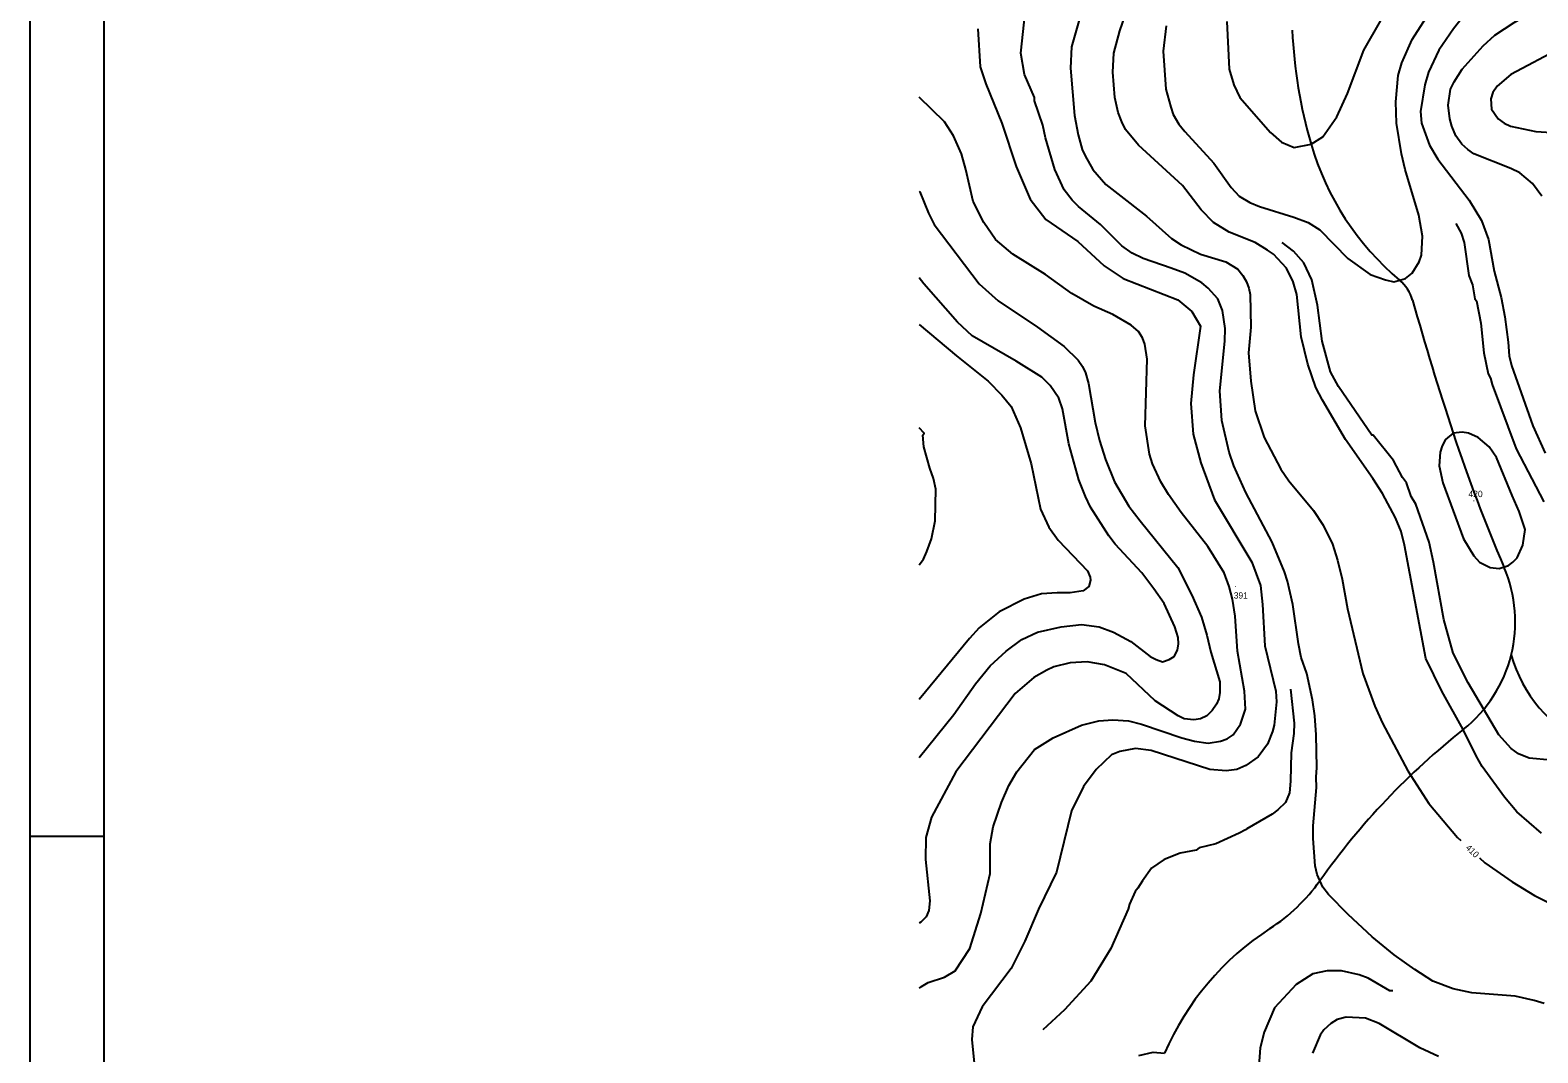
# Model space of a CAD drawing. Extents: x -510989 to -501240, y -1184665 to -1176098.
# Drawn here: x -507180 to -505755, y -1180465 to -1179498 of the extents above; entities that cross this region are included whole.
import ezdxf

# ---------------------------------------------------------------- set-up
doc = ezdxf.new("R2010")
doc.units = 0
for name, color, linetype in [('NAVRH_rozvodnice', 7, 'Continuous'), ('rozpiska', 7, 'Continuous'), ('STAV_povodi', 7, 'Continuous'), ('vrstevnice_01', 7, 'Continuous'), ('vrstevnice_02', 7, 'Continuous'), ('vrstevnice_03', 7, 'Continuous'), ('vrstevnice_04', 7, 'Continuous'), ('vrstevnice_05', 7, 'Continuous')]:
    doc.layers.add(name, color=color, linetype=linetype)

msp = doc.modelspace()

# ---------------------------------------------------------------- linework, layer by layer
at = {"layer": 'NAVRH_rozvodnice'}
for centre, radius, start, end in [((-505531.42, -1179478.1), 456.55, 182.52574, 196.26879), ((-505714.96, -1179531.66), 265.35, 196.26879, 229.85414), ((-505910.78, -1179763.82), 38.36, 15.75998, 49.85414), ((-502914.73, -1178918.28), 3074.72, 195.75998, 198.20733), ((-504414.05, -1179411.45), 1496.37, 198.20733, 203.39042), ((-505906.86, -1180057.15), 130.1, 308.47738, 23.39042), ((-505651.14, -1180051.64), 134.73, 195.99803, 244.25826), ((-505389.34, -1180708.29), 701.65, 128.47738, 144.61627), ((-506102.84, -1180201.54), 173.49, 302.92183, 324.61627), ((-505863.94, -1180570.51), 266.06, 122.92183, 156.63731)]:
    msp.add_arc(centre, radius, start, end, dxfattribs=at)
at = {"layer": 'rozpiska'}
msp.add_line((-507180.19, -1180260), (-507110.19, -1180260), dxfattribs=at)
for points in [[(-501240.19, -1178160), (-501240.19, -1184460), (-507180.19, -1184460), (-507180.19, -1178160)], [(-507110.19, -1184390), (-507110.19, -1178230), (-501310.19, -1178230), (-501310.19, -1184390)]]:
    msp.add_lwpolyline(points, close=True, dxfattribs=at)
at = {"layer": 'STAV_povodi'}
for centre, radius, start, end in [((-505531.42, -1179478.1), 456.55, 182.52574, 196.26879), ((-505714.96, -1179531.66), 265.35, 196.26879, 229.85414), ((-505910.78, -1179763.82), 38.36, 15.75998, 49.85414), ((-502914.73, -1178918.28), 3074.72, 195.75998, 198.20733), ((-504414.05, -1179411.45), 1496.37, 198.20733, 203.39042), ((-505906.86, -1180057.15), 130.1, 308.47738, 23.39042), ((-505389.34, -1180708.29), 701.65, 128.47738, 144.61627), ((-506102.84, -1180201.54), 173.49, 302.92183, 324.61627), ((-505863.94, -1180570.51), 266.06, 122.92183, 156.63731)]:
    msp.add_arc(centre, radius, start, end, dxfattribs=at)
at = {"layer": 'vrstevnice_01'}
for points in [[(-506183.41, -1179470), (-506196, -1179514), (-506197.09, -1179534), (-506193.31, -1179579), (-506189.81, -1179597), (-506186, -1179611), (-506183.31, -1179617), (-506176, -1179630), (-506163.59, -1179644), (-506152.31, -1179653), (-506125.19, -1179674), (-506101.69, -1179695)], [(-506106.5, -1179494), (-506109.41, -1179518), (-506107, -1179554), (-506102.31, -1179571), (-506099.91, -1179578), (-506094.69, -1179587), (-506089, -1179594), (-506061.5, -1179624), (-506045.09, -1179647), (-506037.59, -1179655), (-506027.69, -1179661), (-506018.59, -1179665), (-505986, -1179675), (-505972.31, -1179680), (-505961.59, -1179687), (-505934.91, -1179714), (-505913.91, -1179729), (-505899.5, -1179734), (-505891.5, -1179736), (-505880.59, -1179733), (-505874.31, -1179728), (-505867.41, -1179717), (-505865.31, -1179711), (-505864.31, -1179693), (-505867.81, -1179673), (-505880.81, -1179630), (-505884.31, -1179615), (-505889, -1179586), (-505889.69, -1179566), (-505887.31, -1179541), (-505884.09, -1179529), (-505874.09, -1179507), (-505855.69, -1179478)], [(-505751.69, -1179655), (-505760.5, -1179643), (-505772.31, -1179633), (-505780.81, -1179629), (-505816, -1179615), (-505821.69, -1179611), (-505827.31, -1179606), (-505832.91, -1179598), (-505836.81, -1179589), (-505838.5, -1179582), (-505840.19, -1179569), (-505837.81, -1179554), (-505834.5, -1179547), (-505826.91, -1179535), (-505807.19, -1179513), (-505795.91, -1179503), (-505777.81, -1179491), (-505750.5, -1179475)], [(-506284.59, -1179497), (-506282.41, -1179533), (-506277.19, -1179549), (-506261.91, -1179586), (-506248.5, -1179627), (-506235.31, -1179658), (-506220.31, -1179677), (-506190.09, -1179698)], [(-506339.96, -1179650.25), (-506339.41, -1179651), (-506331.31, -1179671), (-506325.81, -1179682), (-506283.41, -1179738), (-506265.31, -1179754), (-506228.31, -1179779), (-506202.91, -1179797), (-506189.91, -1179810), (-506185.69, -1179816), (-506182.81, -1179822), (-506180.09, -1179832), (-506173.81, -1179869), (-506169.69, -1179886)], [(-506190.09, -1179698), (-506165.19, -1179721), (-506147.31, -1179733), (-506095.69, -1179753), (-506082.31, -1179764), (-506074.19, -1179778), (-506080.69, -1179824), (-506083.31, -1179851), (-506081.19, -1179880), (-506073.91, -1179907), (-506061.09, -1179942), (-506025.69, -1180001), (-506017.5, -1180023), (-506015.5, -1180041), (-506013.5, -1180080), (-506003.09, -1180123), (-506002.5, -1180133), (-506004.59, -1180155), (-506006.19, -1180161), (-506011, -1180173), (-506019.59, -1180185), (-506031.31, -1180193), (-506039.81, -1180197), (-506050.09, -1180198), (-506065.41, -1180197), (-506120.69, -1180179), (-506135.5, -1180177), (-506150.5, -1180180), (-506158.41, -1180183), (-506172.91, -1180197), (-506184.81, -1180213), (-506196, -1180236), (-506210.31, -1180294), (-506227.31, -1180329), (-506240.19, -1180359), (-506253.19, -1180385), (-506280.41, -1180421), (-506289.31, -1180440), (-506290.41, -1180452), (-506286.69, -1180487)], [(-506101.69, -1179695), (-506092.59, -1179701), (-506074.09, -1179710), (-506050.31, -1179717), (-506038.91, -1179724), (-506034.19, -1179730), (-506030.59, -1179736), (-506028.41, -1179742), (-506027.31, -1179748), (-506026.69, -1179779), (-506028.81, -1179803), (-506026.69, -1179830), (-506022.41, -1179858), (-506013.91, -1179883), (-505998.19, -1179913), (-505990.69, -1179924), (-505967.31, -1179952), (-505958.41, -1179966), (-505949.59, -1179984), (-505944.69, -1179999), (-505940.31, -1180017), (-505935.31, -1180045), (-505920.81, -1180106), (-505909.41, -1180137), (-505902.31, -1180153), (-505878.31, -1180198), (-505858.31, -1180229), (-505831.41, -1180261), (-505828.08, -1180264.08)], [(-506339.96, -1179776.49), (-506304.81, -1179806), (-506274.81, -1179830), (-506262.09, -1179843), (-506253, -1179854), (-506244.19, -1179874), (-506234.31, -1179908), (-506225.31, -1179951), (-506217.5, -1179968), (-506208.59, -1179980), (-506180.91, -1180009), (-506178.41, -1180015), (-506178, -1180018), (-506179.81, -1180024), (-506185, -1180028), (-506197.41, -1180030), (-506209.59, -1180030), (-506224.41, -1180031), (-506240.81, -1180036), (-506264.41, -1180048), (-506283.41, -1180063), (-506292.59, -1180073), (-506339.96, -1180130.77)], [(-506339.96, -1180003.5), (-506335.91, -1179998), (-506332.81, -1179991), (-506328.5, -1179979), (-506325, -1179962), (-506324.19, -1179932), (-506326.5, -1179922), (-506330.09, -1179912), (-506335.81, -1179892), (-506336.59, -1179881), (-506335.31, -1179879), (-506339.96, -1179874.13)], [(-505845.09, -1179926), (-505825.59, -1179979), (-505816, -1179995), (-505810.41, -1180001), (-505800.5, -1180006), (-505791.81, -1180007), (-505783.09, -1180004), (-505779.19, -1180001), (-505774.91, -1179997), (-505769.69, -1179985), (-505767.5, -1179970), (-505772.91, -1179953), (-505779.69, -1179938), (-505794.41, -1179902), (-505801.41, -1179892), (-505811.69, -1179883), (-505820.91, -1179879), (-505826.91, -1179878), (-505835.5, -1179879), (-505842.81, -1179885), (-505845.91, -1179891), (-505847.81, -1179897), (-505848.69, -1179910), (-505845.09, -1179926)], [(-506169.69, -1179886), (-506164, -1179904), (-506155.5, -1179925), (-506141.81, -1179948), (-506131.31, -1179962), (-506095.69, -1180006), (-506082.31, -1180032), (-506073.41, -1180053), (-506068.09, -1180070), (-506064.5, -1180086), (-506056.09, -1180114), (-506055.81, -1180124), (-506056.81, -1180130), (-506059.19, -1180135), (-506063.09, -1180141), (-506068.09, -1180146), (-506074.31, -1180149), (-506080.5, -1180150), (-506089.5, -1180149), (-506095.41, -1180146), (-506117.09, -1180132), (-506144.5, -1180106), (-506164.81, -1180098), (-506181.19, -1180095), (-506197.31, -1180096), (-506212.91, -1180100), (-506219.31, -1180103), (-506231.69, -1180110), (-506249.19, -1180125), (-506305.5, -1180199), (-506328.5, -1180242), (-506333.81, -1180261), (-506334, -1180282), (-506330, -1180321), (-506330.91, -1180330), (-506333.59, -1180336), (-506338.41, -1180341), (-506339.96, -1180341.99)], [(-505810.44, -1180280.36), (-505805.41, -1180285), (-505779.69, -1180303), (-505758.5, -1180316), (-505705.91, -1180342)], [(-505849.41, -1180468), (-505866.91, -1180460), (-505905.31, -1180437), (-505918.19, -1180432), (-505936.59, -1180431), (-505945.19, -1180433), (-505951.09, -1180437), (-505957.81, -1180443), (-505961.09, -1180448), (-505968.31, -1180465)]]:
    msp.add_lwpolyline(points, dxfattribs=at)
at = {"layer": 'vrstevnice_02'}
for points in [[(-505745.19, -1179406), (-505809.19, -1179464), (-505835.19, -1179497), (-505848.91, -1179517), (-505858.59, -1179538), (-505862.31, -1179550), (-505866.19, -1179575), (-505865.41, -1179586), (-505857.91, -1179607), (-505850, -1179620), (-505820.31, -1179659), (-505808.81, -1179678), (-505801.91, -1179696), (-505796.81, -1179726), (-505790.09, -1179751), (-505786.5, -1179769), (-505783.41, -1179793), (-505782.5, -1179806), (-505780.31, -1179815), (-505760.09, -1179872), (-505748.41, -1179898)], [(-505752.09, -1180257), (-505775.19, -1180237), (-505786.81, -1180223), (-505807.91, -1180194), (-505813.59, -1180184), (-505825.91, -1180159), (-505846.19, -1180123), (-505861.31, -1180092), (-505881.31, -1179985), (-505884.59, -1179972), (-505889.81, -1179959), (-505902.19, -1179936), (-505911.31, -1179922), (-505937.19, -1179885), (-505959, -1179848), (-505965.09, -1179836), (-505972.91, -1179814), (-505979.19, -1179788), (-505983.31, -1179748), (-505986.59, -1179736), (-505992.81, -1179723), (-506005.31, -1179710), (-506010.91, -1179706), (-506022.5, -1179699), (-506047.09, -1179689), (-506061.91, -1179680), (-506073.69, -1179668), (-506091.19, -1179645), (-506132.69, -1179607), (-506145, -1179592), (-506148.69, -1179585), (-506152.09, -1179576), (-506155.31, -1179562), (-506157, -1179538), (-506156, -1179520), (-506150.41, -1179499), (-506139.19, -1179466)], [(-506006.59, -1179982), (-506031.31, -1179935), (-506042.81, -1179910), (-506047.09, -1179897), (-506053.91, -1179867), (-506055.81, -1179839), (-506051.19, -1179792), (-506051, -1179780), (-506053.5, -1179763), (-506057.91, -1179752), (-506067.09, -1179742), (-506072.81, -1179737), (-506089.09, -1179728), (-506101.81, -1179723), (-506128.41, -1179714), (-506138.69, -1179709), (-506148.59, -1179702), (-506168.81, -1179682), (-506189.5, -1179665), (-506195.59, -1179659), (-506202.91, -1179649), (-506211.81, -1179630), (-506220.59, -1179600), (-506223.19, -1179588), (-506231, -1179565), (-506231.09, -1179562), (-506240.5, -1179540), (-506244, -1179520), (-506239.81, -1179482)], [(-506049.41, -1179490), (-506047, -1179535), (-506042.69, -1179550), (-506037, -1179562), (-506008.09, -1179595), (-505997.69, -1179604), (-505985.81, -1179609), (-505969.69, -1179606), (-505958.5, -1179599), (-505945.41, -1179580), (-505935.19, -1179558), (-505919.81, -1179517), (-505903.81, -1179489)], [(-505733.5, -1179515), (-505780.91, -1179540), (-505793.91, -1179551), (-505797.81, -1179557), (-505799.69, -1179563), (-505799.31, -1179573), (-505792.91, -1179582), (-505787.19, -1179586), (-505781.41, -1179589), (-505757.19, -1179594), (-505742.59, -1179595)], [(-506157.09, -1179767), (-506174.91, -1179759), (-506195.81, -1179747), (-506220.59, -1179729), (-506251.69, -1179710), (-506268, -1179696), (-506278.81, -1179680), (-506288.91, -1179660), (-506295.81, -1179630), (-506299.91, -1179615), (-506307.69, -1179598), (-506316.19, -1179585), (-506339.96, -1179561.52)], [(-506208.19, -1179846), (-506216.41, -1179834), (-506224.19, -1179826), (-506248.31, -1179811), (-506290, -1179787), (-506303.91, -1179774), (-506335.59, -1179738), (-506339.96, -1179732.25)], [(-506339.96, -1180403.33), (-506337.91, -1180402), (-506331.5, -1180398), (-506316.19, -1180393), (-506306, -1180387), (-506292.31, -1180366), (-506281.91, -1180333), (-506273, -1180295), (-506273.09, -1180267), (-506270.19, -1180251), (-506262.19, -1180228), (-506255.41, -1180212), (-506247.69, -1180199), (-506231.19, -1180178), (-506213.5, -1180167), (-506186.81, -1180155), (-506170.31, -1180151), (-506157.19, -1180150), (-506142.09, -1180151), (-506129.91, -1180154), (-506091.81, -1180167), (-506079.91, -1180170), (-506066.81, -1180172), (-506055.31, -1180170), (-506048.91, -1180168), (-506043.19, -1180164), (-506036.5, -1180154), (-506031.81, -1180140), (-506032.59, -1180123), (-506039.31, -1180085), (-506041.59, -1180052), (-506043.91, -1180036), (-506047.09, -1180024), (-506051.91, -1180011), (-506067.31, -1179986), (-506092.59, -1179954), (-506104.41, -1179937), (-506111.59, -1179925), (-506119.69, -1179908), (-506122.41, -1179899), (-506126.41, -1179872), (-506124.59, -1179809), (-506126.69, -1179795), (-506128.91, -1179789), (-506132.91, -1179783), (-506139.69, -1179777), (-506157.09, -1179767)], [(-506339.96, -1180185.5), (-506307.41, -1180145), (-506286.69, -1180116), (-506273, -1180099), (-506257.91, -1180085), (-506242.91, -1180074), (-506228.19, -1180067), (-506205.91, -1180062), (-506186.59, -1180060), (-506170, -1180062), (-506156.31, -1180067), (-506140, -1180076), (-506121.91, -1180090), (-506116.09, -1180093), (-506110.19, -1180095), (-506103.91, -1180093), (-506099, -1180090), (-506096.09, -1180084), (-506095, -1180078), (-506095.19, -1180072), (-506098.31, -1180062), (-506108.41, -1180040), (-506118.19, -1180026), (-506129.59, -1180011), (-506154.81, -1179984), (-506160.69, -1179976), (-506178.09, -1179949), (-506182.91, -1179939), (-506189.09, -1179923), (-506198.69, -1179889), (-506204.5, -1179856), (-506208.19, -1179846)], [(-505749.5, -1180418), (-505758.91, -1180415), (-505776.69, -1180411), (-505817.69, -1180408), (-505835.31, -1180404), (-505854.5, -1180397), (-505871.69, -1180386), (-505891.19, -1180372), (-505911.91, -1180355), (-505934.69, -1180334), (-505953.19, -1180315), (-505958.69, -1180308), (-505964.09, -1180296), (-505965.81, -1180288), (-505967.59, -1180262), (-505967.69, -1180250), (-505964.59, -1180214), (-505965, -1180204), (-505964.31, -1180195), (-505965, -1180164), (-505966.19, -1180146), (-505968.5, -1180131), (-505973.69, -1180106), (-505979.09, -1180091), (-505981.69, -1180078), (-505986.91, -1180041), (-505991.91, -1180019), (-505994.81, -1180010), (-506006.59, -1179982)], [(-506132.5, -1180467), (-506118.81, -1180464), (-506108.19, -1180465)]]:
    msp.add_lwpolyline(points, dxfattribs=at)
at = {"layer": 'vrstevnice_03'}
for points in [[(-505832.91, -1179681), (-505827.91, -1179690), (-505825.19, -1179699), (-505820.59, -1179730), (-505817.19, -1179739), (-505814.91, -1179752), (-505813.5, -1179754), (-505809.19, -1179775), (-505806.31, -1179803), (-505802.5, -1179823), (-505800.31, -1179827), (-505798.69, -1179833), (-505775.81, -1179894), (-505749.69, -1179944)], [(-505743.19, -1180188), (-505763.69, -1180186), (-505773.59, -1180182), (-505780.5, -1180177), (-505792.31, -1180164), (-505821.31, -1180115), (-505835.31, -1180087), (-505844.41, -1180055), (-505853.91, -1180001), (-505858.19, -1179982), (-505870.81, -1179946), (-505875.19, -1179939), (-505879.69, -1179926), (-505883.41, -1179921), (-505891.91, -1179905), (-505910.91, -1179881), (-505912.41, -1179881), (-505943.91, -1179835), (-505951.31, -1179821), (-505959.09, -1179792), (-505963.69, -1179758), (-505969.09, -1179734), (-505976.59, -1179718), (-505986.31, -1179707), (-505996.91, -1179699)], [(-505989.31, -1180121), (-505985.69, -1180153), (-505986.09, -1180163), (-505988.41, -1180181), (-505989, -1180208), (-505990.09, -1180219), (-505994, -1180228), (-506001.09, -1180235), (-506006.5, -1180239), (-506030.5, -1180253), (-506031.59, -1180254), (-506037.81, -1180257), (-506059.81, -1180267), (-506075.5, -1180271), (-506078.19, -1180273), (-506093.31, -1180276), (-506108.59, -1180282), (-506120.5, -1180290), (-506129.09, -1180302), (-506133.41, -1180309), (-506135.91, -1180312), (-506141.19, -1180324), (-506142.5, -1180329), (-506159.09, -1180366), (-506177.81, -1180397), (-506202.81, -1180424), (-506223.09, -1180443)], [(-505892.41, -1180406), (-505895.19, -1180406), (-505915.69, -1180394), (-505924.41, -1180391), (-505941, -1180387), (-505954.41, -1180387), (-505968, -1180390), (-505983.69, -1180400), (-506004.31, -1180422), (-506014.19, -1180445), (-506017.69, -1180460), (-506021.09, -1180502)]]:
    msp.add_lwpolyline(points, dxfattribs=at)

# ---------------------------------------------------------------- texts
at = {"layer": 'vrstevnice_04'}
msp.add_text('410', height=6, rotation=315.71758, dxfattribs=at).set_placement((-505824.1, -1180271.44))
at = {"layer": 'vrstevnice_05'}
for s, p in [('420', (-505820.96, -1179939.47)), ('.', (-505816.98, -1179943.51)), ('.', (-506042.42, -1180024.54)), ('391', (-506042.82, -1180035.35))]:
    msp.add_text(s, height=6, dxfattribs=at).set_placement(p)

doc.saveas('drawing.dxf')
